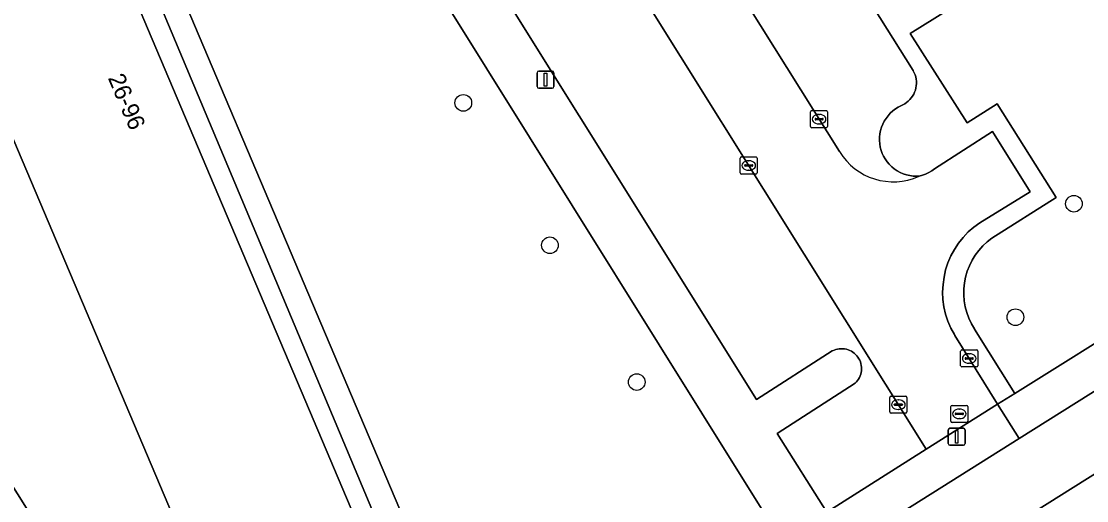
# Model space of a CAD drawing. Extents: x 160077 to 160948, y 386481 to 387498.
# Drawn here: x 160299.5 to 160362, y 387013.9 to 387042.1 of the extents above; entities that cross this region are included whole.
import ezdxf

# ---------------------------------------------------------------- set-up
doc = ezdxf.new("R2010")
doc.units = 0
for name, color, linetype in [('IMGEO_Boom', 7, 'Continuous'), ('IMGEO_Erf', 7, 'Continuous'), ('IMGEO_Fietspad_gesloten', 7, 'Continuous'), ('IMGEO_Groenvoorziening', 7, 'Continuous'), ('IMGEO_Kolk', 7, 'Continuous'), ('IMGEO_Lichtmast', 7, 'Continuous'), ('IMGEO_Pand', 7, 'Continuous'), ('IMGEO_Pand_nummerreeks', 7, 'Continuous'), ('IMGEO_Parkeervlak_open', 7, 'Continuous'), ('IMGEO_Rijbaan_lokaal_open', 7, 'Continuous'), ('IMGEO_Rioolput', 7, 'Continuous'), ('IMGEO_Voetpad_open', 7, 'Continuous')]:
    doc.layers.add(name, color=color, linetype=linetype)

msp = doc.modelspace()

# ---------------------------------------------------------------- linework, layer by layer
at = {"layer": 'IMGEO_Boom'}
for centre in [(160325.388, 387037.276), (160361.21, 387031.356), (160330.471, 387028.913), (160357.776, 387024.691), (160335.559, 387020.883)]:
    msp.add_circle(centre, 0.489, dxfattribs=at)
at = {"layer": 'IMGEO_Erf'}
for points in [[(160334.323, 387096.522), (160375.214, 387031.231), (160376.49, 387029.194), (160358.002, 387017.565), (160335.156, 387003.195)], [(160357.965, 387012.684), (160362.85, 387015.744)]]:
    msp.add_lwpolyline(points, dxfattribs=at)
at = {"layer": 'IMGEO_Fietspad_gesloten'}
msp.add_arc((160253.805, 386979.361), 55.56, 33.65183, 43.26211, dxfattribs=at)
at = {"layer": 'IMGEO_Groenvoorziening'}
msp.add_lwpolyline([(160344.043, 387011.607), (160339.387, 387019.061), (160309.043, 387067.68), (160303.501, 387065.215), (160304.436, 387063.04), (160301.226, 387061.655), (160322.921, 387010.441), (160324.258, 387011.006), (160325.476, 387008.122), (160324.051, 387007.52), (160326.961, 387000.883)], close=True, dxfattribs=at)
for points in [[(160295.106, 387020.877), (160313.092, 386992.189), (160314.851, 386993.307), (160325.558, 387000.002), (160325.887, 387000.209), (160322.986, 387007.052), (160317.452, 387004.732), (160315.35, 387009.693), (160310.605, 387007.683), (160288.652, 387059.502)], [(160361.637, 387047.604), (160351.612, 387041.342), (160354.951, 387036.095), (160356.706, 387037.209), (160360.174, 387031.724), (160356.398, 387029.339), (160356.121, 387029.122), (160355.864, 387028.88), (160355.63, 387028.617), (160355.42, 387028.334), (160355.237, 387028.033), (160355.081, 387027.717), (160354.954, 387027.388), (160354.856, 387027.049), (160354.79, 387026.703), (160354.754, 387026.353), (160354.75, 387026), (160354.778, 387025.649), (160354.837, 387025.302), (160354.926, 387024.961), (160355.046, 387024.63), (160355.195, 387024.31), (160355.372, 387024.005), (160355.379, 387023.994), (160357.744, 387020.203), (160372.873, 387029.693)]]:
    msp.add_lwpolyline(points, dxfattribs=at)
at = {"layer": 'IMGEO_Kolk'}
for p, q in [((160345.761, 387035.892), (160345.761, 387036.744)), ((160345.836, 387036.818), (160346.688, 387036.818)), ((160346.762, 387036.744), (160346.762, 387035.892)), ((160346.02, 387036.312), (160346.02, 387036.324)), ((160346.458, 387036.275), (160346.06, 387036.275)), ((160346.063, 387036.361), (160346.461, 387036.361)), ((160346.272, 387036.038), (160346.247, 387036.038)), ((160346.249, 387036.598), (160346.274, 387036.598)), ((160346.504, 387036.324), (160346.504, 387036.312)), ((160346.688, 387035.818), (160345.836, 387035.818)), ((160341.633, 387033.171), (160341.633, 387034.023)), ((160341.708, 387034.097), (160342.56, 387034.097)), ((160341.892, 387033.591), (160341.892, 387033.603)), ((160342.33, 387033.554), (160341.932, 387033.554)), ((160341.935, 387033.64), (160342.333, 387033.64)), ((160342.121, 387033.877), (160342.146, 387033.877)), ((160342.376, 387033.603), (160342.376, 387033.591)), ((160342.634, 387034.023), (160342.634, 387033.171)), ((160342.56, 387033.097), (160341.708, 387033.097)), ((160342.144, 387033.317), (160342.119, 387033.317)), ((160354.565, 387021.844), (160354.565, 387022.696)), ((160354.64, 387022.77), (160355.492, 387022.77)), ((160354.824, 387022.264), (160354.824, 387022.276)), ((160354.867, 387022.313), (160355.265, 387022.313)), ((160355.053, 387022.55), (160355.078, 387022.55)), ((160355.308, 387022.276), (160355.308, 387022.264)), ((160355.566, 387022.696), (160355.566, 387021.844)), ((160355.492, 387021.77), (160354.64, 387021.77)), ((160355.262, 387022.227), (160354.864, 387022.227)), ((160355.076, 387021.99), (160355.051, 387021.99)), ((160350.412, 387019.128), (160350.412, 387019.98)), ((160350.487, 387020.054), (160351.339, 387020.054)), ((160350.9, 387019.834), (160350.925, 387019.834)), ((160351.413, 387019.98), (160351.413, 387019.128)), ((160350.671, 387019.548), (160350.671, 387019.56)), ((160351.109, 387019.511), (160350.711, 387019.511)), ((160350.714, 387019.597), (160351.112, 387019.597)), ((160350.923, 387019.274), (160350.898, 387019.274)), ((160351.155, 387019.56), (160351.155, 387019.548)), ((160351.339, 387019.054), (160350.487, 387019.054))]:
    msp.add_line(p, q, dxfattribs=at)
for points in [[(160345.761, 387035.892), (160345.761, 387036.744)], [(160345.836, 387036.818), (160346.688, 387036.818)], [(160346.762, 387036.744), (160346.762, 387035.892)], [(160346.688, 387035.818), (160345.836, 387035.818)], [(160341.633, 387033.171), (160341.633, 387034.023)], [(160341.708, 387034.097), (160342.56, 387034.097)], [(160342.634, 387034.023), (160342.634, 387033.171)], [(160342.56, 387033.097), (160341.708, 387033.097)], [(160354.565, 387021.844), (160354.565, 387022.696)], [(160354.64, 387022.77), (160355.492, 387022.77)], [(160355.566, 387022.696), (160355.566, 387021.844)], [(160355.492, 387021.77), (160354.64, 387021.77)], [(160350.412, 387019.128), (160350.412, 387019.98)], [(160350.487, 387020.054), (160351.339, 387020.054)], [(160351.413, 387019.98), (160351.413, 387019.128)], [(160351.339, 387019.054), (160350.487, 387019.054)]]:
    msp.add_lwpolyline(points, dxfattribs=at)
for centre, radius, start, end in [((160345.838, 387036.742), 0.0765, 91.55205, 178.44795), ((160345.838, 387036.742), 0.0765, 91.55205, 178.44795), ((160346.686, 387036.742), 0.0765, 1.55205, 88.44795), ((160346.686, 387036.742), 0.0765, 1.55205, 88.44795), ((160346.06, 387036.321), 0.0403, 85.87752, 175.75265), ((160346.057, 387036.311), 0.0366, 178.93798, 274.71019), ((160346.461, 387036.318), 0.043, 264.86636, 352.45326), ((160346.465, 387036.323), 0.0386, 1.73085, 96.63898), ((160345.838, 387035.894), 0.0765, 181.55205, 268.44795), ((160345.838, 387035.894), 0.0765, 181.55205, 268.44795), ((160346.686, 387035.894), 0.0765, 271.55205, 358.44795), ((160346.686, 387035.894), 0.0765, 271.55205, 358.44795), ((160341.71, 387034.021), 0.0765, 91.55205, 178.44795), ((160341.71, 387034.021), 0.0765, 91.55205, 178.44795), ((160341.932, 387033.6), 0.0403, 85.87752, 175.75265), ((160341.929, 387033.59), 0.0366, 178.93798, 274.71019), ((160342.333, 387033.597), 0.043, 264.86636, 352.45326), ((160342.337, 387033.602), 0.0386, 1.73085, 96.63898), ((160342.558, 387034.021), 0.0765, 1.55205, 88.44795), ((160342.558, 387034.021), 0.0765, 1.55205, 88.44795), ((160341.71, 387033.173), 0.0765, 181.55205, 268.44795), ((160341.71, 387033.173), 0.0765, 181.55205, 268.44795), ((160342.558, 387033.173), 0.0765, 271.55205, 358.44795), ((160342.558, 387033.173), 0.0765, 271.55205, 358.44795), ((160354.642, 387022.694), 0.0765, 91.55205, 178.44795), ((160354.642, 387022.694), 0.0765, 91.55205, 178.44795), ((160354.864, 387022.273), 0.0403, 85.87752, 175.75265), ((160354.861, 387022.263), 0.0366, 178.93798, 274.71019), ((160355.265, 387022.27), 0.043, 264.86636, 352.45326), ((160355.269, 387022.275), 0.0386, 1.73085, 96.63898), ((160355.49, 387022.694), 0.0765, 1.55205, 88.44795), ((160355.49, 387022.694), 0.0765, 1.55205, 88.44795), ((160354.642, 387021.846), 0.0765, 181.55205, 268.44795), ((160354.642, 387021.846), 0.0765, 181.55205, 268.44795), ((160355.49, 387021.846), 0.0765, 271.55205, 358.44795), ((160355.49, 387021.846), 0.0765, 271.55205, 358.44795), ((160350.489, 387019.978), 0.0765, 91.55205, 178.44795), ((160350.489, 387019.978), 0.0765, 91.55205, 178.44795), ((160351.337, 387019.978), 0.0765, 1.55205, 88.44795), ((160351.337, 387019.978), 0.0765, 1.55205, 88.44795), ((160350.489, 387019.13), 0.0765, 181.55205, 268.44795), ((160350.489, 387019.13), 0.0765, 181.55205, 268.44795), ((160350.711, 387019.557), 0.0403, 85.87752, 175.75265), ((160350.708, 387019.547), 0.0366, 178.93798, 274.71019), ((160351.112, 387019.554), 0.043, 264.86636, 352.45326), ((160351.116, 387019.559), 0.0386, 1.73085, 96.63898), ((160351.337, 387019.13), 0.0765, 271.55205, 358.44795), ((160351.337, 387019.13), 0.0765, 271.55205, 358.44795)]:
    msp.add_arc(centre, radius, start, end, dxfattribs=at)
for centre, major_axis, ratio, start_param, end_param in [((160346.248, 387036.318), (-0.387, 0.002), 0.722429, 4.712389, 7.853982), ((160346.273, 387036.318), (-0.39, 0.002), 0.717154, 1.570796, 4.712389), ((160342.12, 387033.597), (-0.387, 0.002), 0.722429, 4.712389, 7.853982), ((160342.145, 387033.597), (-0.39, 0.002), 0.717154, 1.570796, 4.712389), ((160355.052, 387022.27), (-0.387, 0.002), 0.722429, 4.712389, 7.853982), ((160355.077, 387022.27), (-0.39, 0.002), 0.717154, 1.570796, 4.712389), ((160350.899, 387019.554), (-0.387, 0.002), 0.722429, 4.712389, 7.853982), ((160350.924, 387019.554), (-0.39, 0.002), 0.717154, 1.570796, 4.712389)]:
    msp.add_ellipse(centre, major_axis=major_axis, ratio=ratio, start_param=start_param, end_param=end_param, dxfattribs=at)
at = {"layer": 'IMGEO_Lichtmast'}
for p, q in [((160329.812, 387039.136), (160330.602, 387039.136)), ((160330.602, 387039.136), (160329.812, 387039.136)), ((160329.712, 387038.236), (160329.712, 387039.036)), ((160329.712, 387039.036), (160329.712, 387038.236)), ((160330.702, 387039.036), (160330.702, 387038.236)), ((160330.702, 387038.236), (160330.702, 387039.036)), ((160330.602, 387038.136), (160329.812, 387038.136)), ((160329.812, 387038.136), (160330.602, 387038.136)), ((160353.835, 387017.27), (160353.835, 387018.07)), ((160353.835, 387018.07), (160353.835, 387017.27)), ((160353.935, 387018.17), (160354.725, 387018.17)), ((160354.725, 387018.17), (160353.935, 387018.17)), ((160354.825, 387018.07), (160354.825, 387017.27)), ((160354.825, 387017.27), (160354.825, 387018.07)), ((160354.725, 387017.17), (160353.935, 387017.17)), ((160353.935, 387017.17), (160354.725, 387017.17))]:
    msp.add_line(p, q, dxfattribs=at)
for points in [[(160330.132, 387039.011), (160330.282, 387039.011), (160330.282, 387038.261), (160330.132, 387038.261), (160330.132, 387039.011)], [(160354.255, 387018.045), (160354.405, 387018.045), (160354.405, 387017.295), (160354.255, 387017.295), (160354.255, 387018.045)]]:
    msp.add_lwpolyline(points, dxfattribs=at)
for centre, start, end in [((160329.812, 387039.036), 90, 180), ((160329.812, 387039.036), 90, 180), ((160330.602, 387039.036), 0, 90), ((160330.602, 387039.036), 360, 90), ((160329.812, 387038.236), 180, 270), ((160329.812, 387038.236), 180, 270), ((160330.602, 387038.236), 270, 0), ((160330.602, 387038.236), 270, 0), ((160353.935, 387018.07), 90, 180), ((160353.935, 387018.07), 90, 180), ((160354.725, 387018.07), 0, 90), ((160354.725, 387018.07), 360, 90), ((160353.935, 387017.27), 180, 270), ((160353.935, 387017.27), 180, 270), ((160354.725, 387017.27), 270, 0), ((160354.725, 387017.27), 270, 0)]:
    msp.add_arc(centre, 0.1, start, end, dxfattribs=at)
at = {"layer": 'IMGEO_Pand'}
msp.add_lwpolyline([(160288.652, 387059.502), (160310.605, 387007.683), (160315.35, 387009.693), (160316.58, 387010.214), (160317.792, 387010.727), (160319.158, 387007.502), (160322.002, 387008.707), (160320.521, 387012.204), (160319.506, 387011.774), (160297.664, 387063.334)], dxfattribs=at)
msp.add_lwpolyline([(160361.83, 387006.275), (160366.936, 387009.473), (160362.78, 387016.143), (160362.65, 387016.062), (160362.85, 387015.744), (160357.965, 387012.684), (160357.771, 387012.995), (160357.68, 387012.938)], close=True, dxfattribs=at)
at = {"layer": 'IMGEO_Parkeervlak_open'}
for points in [[(160314.192, 387087.558), (160327.471, 387066.343), (160347.453, 387034.413)], [(160311.479, 387069.679), (160342.585, 387019.867), (160347.032, 387022.71), (160347.046, 387022.717), (160347.142, 387022.761), (160347.24, 387022.795), (160347.342, 387022.821), (160347.446, 387022.837), (160347.55, 387022.844), (160347.655, 387022.842), (160347.759, 387022.83), (160347.862, 387022.809), (160347.962, 387022.779), (160348.059, 387022.741), (160348.153, 387022.693), (160348.242, 387022.638), (160348.325, 387022.574), (160348.403, 387022.504), (160348.474, 387022.427), (160348.537, 387022.344), (160348.593, 387022.255), (160348.641, 387022.162), (160348.681, 387022.065), (160348.712, 387021.965), (160348.733, 387021.862), (160348.745, 387021.758), (160348.748, 387021.654), (160348.742, 387021.549), (160348.726, 387021.445), (160348.701, 387021.344), (160348.667, 387021.245), (160348.625, 387021.149), (160348.574, 387021.057), (160348.515, 387020.971), (160348.448, 387020.89), (160348.375, 387020.815), (160343.808, 387017.863), (160346.706, 387013.244), (160352.547, 387016.942), (160328.585, 387055.274)], [(160352.121, 387032.968), (160351.969, 387032.965), (160351.77, 387032.976), (160351.574, 387033.005), (160351.381, 387033.052), (160351.192, 387033.115), (160351.011, 387033.195), (160350.837, 387033.291), (160350.672, 387033.403), (160350.518, 387033.528), (160350.376, 387033.667), (160350.247, 387033.818), (160350.131, 387033.98), (160350.031, 387034.151), (160349.963, 387034.303), (160349.897, 387034.488), (160349.849, 387034.679), (160349.817, 387034.872), (160349.803, 387035.068), (160349.807, 387035.264), (160349.828, 387035.459), (160349.866, 387035.652), (160349.922, 387035.84), (160349.994, 387036.023), (160350.082, 387036.198), (160350.185, 387036.365), (160350.303, 387036.522), (160350.434, 387036.668), (160350.578, 387036.801), (160350.734, 387036.921), (160350.899, 387037.027), (160351.174, 387037.153), (160351.287, 387037.217), (160351.394, 387037.291), (160351.495, 387037.375), (160351.587, 387037.467), (160351.67, 387037.566), (160351.745, 387037.673), (160351.809, 387037.786), (160351.864, 387037.905), (160351.907, 387038.028), (160351.939, 387038.154), (160351.96, 387038.282), (160351.969, 387038.412), (160351.967, 387038.542), (160351.953, 387038.672), (160351.928, 387038.8), (160351.891, 387038.925), (160351.843, 387039.046), (160351.785, 387039.162), (160351.778, 387039.174), (160335.324, 387065.368)]]:
    msp.add_lwpolyline(points, dxfattribs=at)
msp.add_arc((160350.606, 387036.336), 3.693, 211.37823, 294.22149, dxfattribs=at)
at = {"layer": 'IMGEO_Rijbaan_lokaal_open'}
for points in [[(160347.453, 387034.413), (160327.471, 387066.343), (160314.192, 387087.558), (160313.33, 387088.935)], [(160308.312, 387087.772), (160328.585, 387055.274), (160352.547, 387016.942), (160356.728, 387019.59), (160354.231, 387023.611), (160354.195, 387023.671), (160353.989, 387024.056), (160353.818, 387024.459), (160353.683, 387024.875), (160353.587, 387025.301), (160353.528, 387025.734), (160353.509, 387026.171), (160353.529, 387026.608), (160353.588, 387027.041), (160353.685, 387027.467), (160353.82, 387027.883), (160353.992, 387028.285), (160354.198, 387028.671), (160354.439, 387029.036), (160354.711, 387029.378), (160355.012, 387029.695), (160355.341, 387029.983), (160355.694, 387030.241), (160358.635, 387032.059)], [(160358.635, 387032.059), (160356.43, 387035.589), (160353.029, 387033.4), (160352.865, 387033.282), (160352.691, 387033.179), (160352.507, 387033.092), (160352.317, 387033.021), (160352.121, 387032.968)]]:
    msp.add_lwpolyline(points, dxfattribs=at)
msp.add_arc((160350.606, 387036.336), 3.693, 211.37823, 294.22149, dxfattribs=at)
at = {"layer": 'IMGEO_Rioolput'}
for p, q in [((160353.985, 387018.591), (160353.985, 387019.443)), ((160354.06, 387019.517), (160354.912, 387019.517)), ((160354.473, 387019.297), (160354.498, 387019.297)), ((160354.986, 387019.443), (160354.986, 387018.591)), ((160354.912, 387018.517), (160354.06, 387018.517)), ((160354.244, 387019.011), (160354.244, 387019.023)), ((160354.682, 387018.974), (160354.284, 387018.974)), ((160354.287, 387019.06), (160354.685, 387019.06)), ((160354.496, 387018.737), (160354.471, 387018.737)), ((160354.728, 387019.023), (160354.728, 387019.011))]:
    msp.add_line(p, q, dxfattribs=at)
for points in [[(160353.985, 387018.591), (160353.985, 387019.443)], [(160354.06, 387019.517), (160354.912, 387019.517)], [(160354.986, 387019.443), (160354.986, 387018.591)], [(160354.912, 387018.517), (160354.06, 387018.517)]]:
    msp.add_lwpolyline(points, dxfattribs=at)
for centre, radius, start, end in [((160354.062, 387019.441), 0.0765, 91.55205, 178.44795), ((160354.062, 387019.441), 0.0765, 91.55205, 178.44795), ((160354.91, 387019.441), 0.0765, 1.55205, 88.44795), ((160354.91, 387019.441), 0.0765, 1.55205, 88.44795), ((160354.062, 387018.593), 0.0765, 181.55205, 268.44795), ((160354.062, 387018.593), 0.0765, 181.55205, 268.44795), ((160354.284, 387019.02), 0.0403, 85.87752, 175.75265), ((160354.281, 387019.01), 0.0366, 178.93798, 274.71019), ((160354.685, 387019.017), 0.043, 264.86636, 352.45326), ((160354.689, 387019.022), 0.0386, 1.73085, 96.63898), ((160354.91, 387018.593), 0.0765, 271.55205, 358.44795), ((160354.91, 387018.593), 0.0765, 271.55205, 358.44795)]:
    msp.add_arc(centre, radius, start, end, dxfattribs=at)
for centre, major_axis, ratio, start_param, end_param in [((160354.472, 387019.017), (-0.387, 0.002), 0.722429, 4.712389, 7.853982), ((160354.497, 387019.017), (-0.39, 0.002), 0.717154, 1.570796, 4.712389)]:
    msp.add_ellipse(centre, major_axis=major_axis, ratio=ratio, start_param=start_param, end_param=end_param, dxfattribs=at)
at = {"layer": 'IMGEO_Voetpad_open'}
for points in [[(160328.409, 387100.701), (160340.738, 387080.879), (160341.605, 387079.558), (160360.794, 387049.005), (160361.637, 387047.604), (160372.873, 387029.693), (160357.744, 387020.203), (160356.728, 387019.59), (160358.002, 387017.565), (160376.49, 387029.194), (160375.214, 387031.231), (160334.323, 387096.522)], [(160295.34, 387089.573), (160305.079, 387074.014), (160308.857, 387067.977), (160309.043, 387067.68), (160339.387, 387019.061), (160344.043, 387011.607)], [(160322.921, 387010.441), (160301.226, 387061.655), (160304.436, 387063.04), (160303.501, 387065.215), (160309.043, 387067.68), (160308.857, 387067.977), (160305.079, 387074.014), (160298.298, 387071.04), (160299.832, 387067.349), (160299.574, 387067.241), (160300.575, 387064.834), (160300.834, 387064.942), (160301.098, 387064.306), (160300.73, 387064.152), (160300.57, 387064.54), (160298.877, 387063.837), (160320.521, 387012.204)], [(160335.156, 387003.195), (160358.002, 387017.565), (160356.728, 387019.59), (160352.547, 387016.942), (160346.706, 387013.244), (160343.808, 387017.863), (160348.375, 387020.815), (160348.448, 387020.89), (160348.515, 387020.971), (160348.574, 387021.057), (160348.625, 387021.149), (160348.667, 387021.245), (160348.701, 387021.344), (160348.726, 387021.445), (160348.742, 387021.549), (160348.748, 387021.654), (160348.745, 387021.758), (160348.733, 387021.862), (160348.712, 387021.965), (160348.681, 387022.065), (160348.641, 387022.162), (160348.593, 387022.255), (160348.537, 387022.344), (160348.474, 387022.427), (160348.403, 387022.504), (160348.325, 387022.574), (160348.242, 387022.638), (160348.153, 387022.693), (160348.059, 387022.741), (160347.962, 387022.779), (160347.862, 387022.809), (160347.759, 387022.83), (160347.655, 387022.842), (160347.55, 387022.844), (160347.446, 387022.837), (160347.342, 387022.821), (160347.24, 387022.795), (160347.142, 387022.761), (160347.046, 387022.717), (160347.032, 387022.71), (160342.585, 387019.867), (160311.479, 387069.679)], [(160335.324, 387065.368), (160351.778, 387039.174), (160351.785, 387039.162), (160351.843, 387039.046), (160351.891, 387038.925), (160351.928, 387038.8), (160351.953, 387038.672), (160351.967, 387038.542), (160351.969, 387038.412), (160351.96, 387038.282), (160351.939, 387038.154), (160351.907, 387038.028), (160351.864, 387037.905), (160351.809, 387037.786), (160351.745, 387037.673), (160351.67, 387037.566), (160351.587, 387037.467), (160351.495, 387037.375), (160351.394, 387037.291), (160351.287, 387037.217), (160351.174, 387037.153), (160350.899, 387037.027), (160350.734, 387036.921), (160350.578, 387036.801), (160350.434, 387036.668), (160350.303, 387036.522), (160350.185, 387036.365), (160350.082, 387036.198), (160349.994, 387036.023), (160349.922, 387035.84), (160349.866, 387035.652), (160349.828, 387035.459), (160349.807, 387035.264), (160349.803, 387035.068), (160349.817, 387034.872), (160349.849, 387034.679), (160349.897, 387034.488), (160349.963, 387034.303), (160350.031, 387034.151), (160350.131, 387033.98), (160350.247, 387033.818), (160350.376, 387033.667), (160350.518, 387033.528), (160350.672, 387033.403), (160350.837, 387033.291), (160351.011, 387033.195), (160351.192, 387033.115), (160351.381, 387033.052), (160351.574, 387033.005), (160351.77, 387032.976), (160351.969, 387032.965), (160352.121, 387032.968), (160352.317, 387033.021), (160352.507, 387033.092), (160352.691, 387033.179), (160352.865, 387033.282), (160353.029, 387033.4), (160356.43, 387035.589), (160358.635, 387032.059), (160355.694, 387030.241), (160355.341, 387029.983), (160355.012, 387029.695), (160354.711, 387029.378), (160354.439, 387029.036), (160354.198, 387028.671), (160353.992, 387028.285), (160353.82, 387027.883), (160353.685, 387027.467), (160353.588, 387027.041), (160353.529, 387026.608), (160353.509, 387026.171), (160353.528, 387025.734), (160353.587, 387025.301), (160353.683, 387024.875), (160353.818, 387024.459), (160353.989, 387024.056), (160354.195, 387023.671), (160354.231, 387023.611), (160356.728, 387019.59), (160357.744, 387020.203), (160355.379, 387023.994), (160355.372, 387024.005), (160355.195, 387024.31), (160355.046, 387024.63), (160354.926, 387024.961), (160354.837, 387025.302), (160354.778, 387025.649), (160354.75, 387026), (160354.754, 387026.353), (160354.79, 387026.703), (160354.856, 387027.049), (160354.954, 387027.388), (160355.081, 387027.717), (160355.237, 387028.033), (160355.42, 387028.334), (160355.63, 387028.617), (160355.864, 387028.88), (160356.121, 387029.122), (160356.398, 387029.339), (160360.174, 387031.724), (160356.706, 387037.209), (160354.951, 387036.095), (160351.612, 387041.342), (160361.637, 387047.604)], [(160339.984, 386949.196), (160337.688, 386952.871), (160314.349, 386990.13), (160313.092, 386992.189), (160295.106, 387020.877)]]:
    msp.add_lwpolyline(points, dxfattribs=at)
msp.add_lwpolyline([(160298.877, 387063.837), (160297.664, 387063.334), (160319.506, 387011.774), (160320.521, 387012.204)], close=True, dxfattribs=at)
msp.add_arc((160253.805, 386979.361), 55.56, 33.65183, 43.26211, dxfattribs=at)

# ---------------------------------------------------------------- texts
at = {"layer": 'IMGEO_Pand_nummerreeks'}
msp.add_text('26-96', height=1, rotation=292.95863, dxfattribs=at).set_placement((160304.521, 387038.739))

doc.saveas('drawing.dxf')
